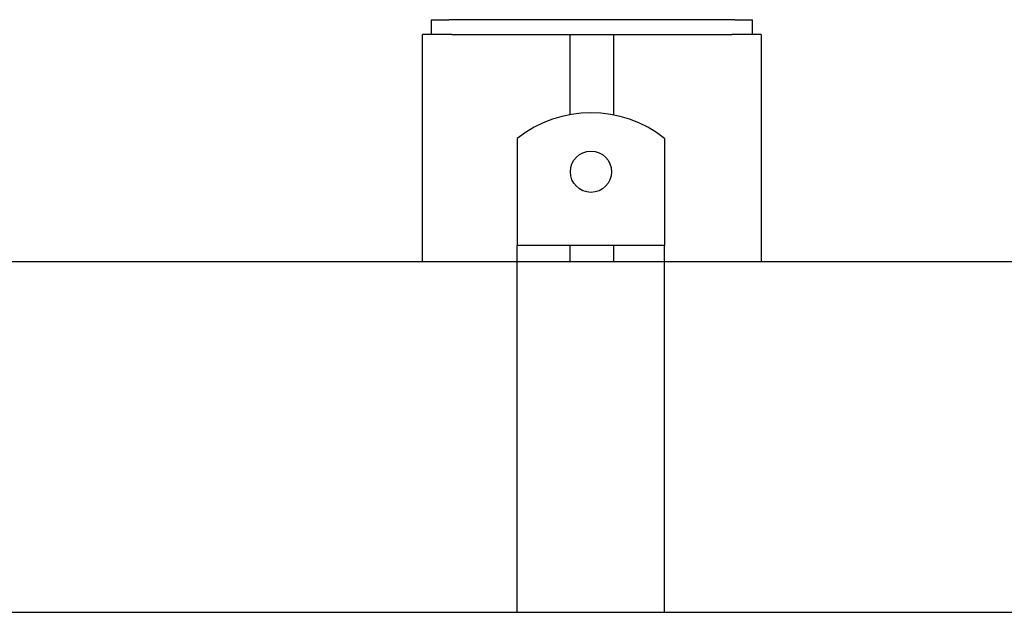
# Model space of a CAD drawing. Extents: x -89225 to 110569, y 13360 to 87647.
# Tile 367 of 478: x 45593 to 45927, y 84727 to 84928. Entities that reach past the tile are written whole.
import ezdxf

# ---------------------------------------------------------------- set-up
doc = ezdxf.new("R2010")
doc.units = 0
doc.layers.add('Iv-Lines 035', color=4, linetype='Continuous')

# ---------------------------------------------------------------- blocks, each defined once
blk = doc.blocks.new('Leidingwerk beluchtingsinstallatie')
for p, q in [((1293054.18, -919305.35), (1293060.18, -919305.35)), ((1293054.18, -919305.35), (1293054.18, -919310.35)), ((1293157.18, -919305.35), (1293060.18, -919305.35)), ((1293157.18, -919305.35), (1293163.18, -919305.35)), ((1293163.18, -919310.35), (1293163.18, -919305.35)), ((1293051.18, -919387.37), (1293051.18, -919310.35)), ((1293061.18, -919310.35), (1293051.18, -919310.35)), ((1293061.18, -919310.35), (1293101.18, -919310.35)), ((1293101.18, -919310.35), (1293101.18, -919337.59)), ((1293101.18, -919310.35), (1293116.18, -919310.35)), ((1293116.18, -919310.35), (1293156.18, -919310.35)), ((1293116.18, -919337.7), (1293116.18, -919310.35)), ((1293166.18, -919310.35), (1293156.18, -919310.35)), ((1293166.18, -919310.35), (1293166.18, -919387.37)), ((1293083.4, -919345.71), (1293083.4, -919373.94)), ((1293133.4, -919345.71), (1293133.4, -919373.94)), ((1293083.4, -919373.94), (1293083.4, -919381.94)), ((1293133.4, -919373.94), (1293133.4, -919381.94)), ((1293133.4, -919381.94), (1293083.4, -919381.94)), ((1293083.4, -919506.43), (1293083.4, -919381.94)), ((1293101.18, -919381.94), (1293101.18, -919387.37)), ((1293116.18, -919387.37), (1293116.18, -919381.94)), ((1293133.4, -919506.43), (1293133.4, -919381.94)), ((1290169.18, -919387.37), (1293484.88, -919387.37)), ((1289853.14, -919506.43), (1293331.3, -919506.43))]:
    blk.add_line(p, q)
blk.add_circle((1293108.4, -919356.94), 7)
blk.add_arc((1293108.4, -919376.94), 40, 51.3178, 128.6822)

msp = doc.modelspace()

# ---------------------------------------------------------------- block references
at = {"layer": 'Iv-Lines 035'}
msp.add_blockref('Leidingwerk beluchtingsinstallatie', (-1247321.42, 1004233.53), dxfattribs=at)

doc.saveas('drawing.dxf')
